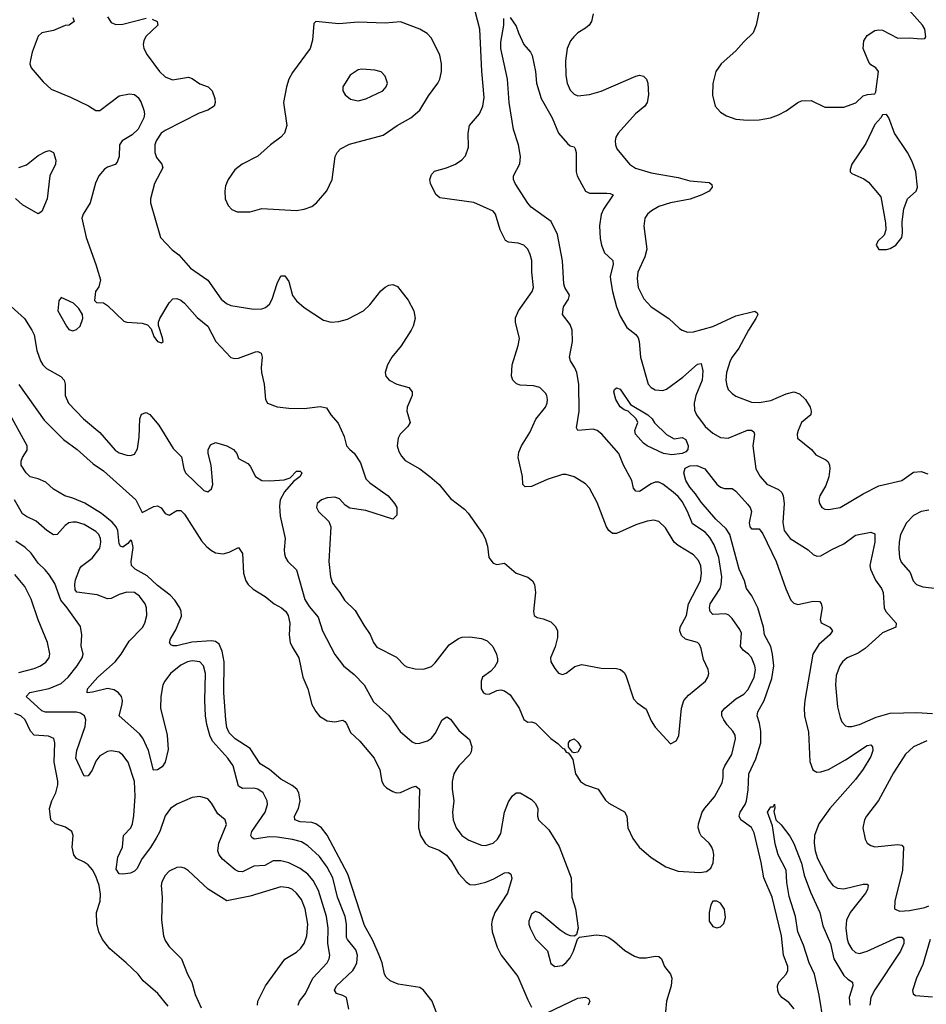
# Model space of a CAD drawing. Header units: inches. Extents: x 1550315 to 1685896, y 510706 to 640504.
# Tile 353 of 452: x 1643555 to 1648257, y 601795 to 606899. Entities that reach past the tile are written whole.
import ezdxf

# ---------------------------------------------------------------- set-up
doc = ezdxf.new("R2010")
doc.units = ezdxf.units.IN
doc.header["$MEASUREMENT"] = 0
doc.layers.add('B6640', color=7, linetype='Continuous')

msp = doc.modelspace()

# ---------------------------------------------------------------- linework, layer by layer
at = {"layer": 'B6640', "color": 5}
for points, elevation in [([(1644241.8, 606901.8), (1644267.3, 606890), (1644270.5, 606870), (1644208.5, 606811.5), (1644198.9, 606790), (1644196, 606770), (1644198.9, 606750), (1644215.8, 606715.8), (1644279.5, 606630), (1644310, 606602), (1644347.5, 606587.5), (1644430, 606600.2), (1644450, 606594.3), (1644490, 606566.7), (1644532.4, 606550), (1644552.8, 606530), (1644567, 606490), (1644568.5, 606470), (1644563, 606450), (1644530.5, 606430), (1644486, 606414), (1644310, 606324.3), (1644289.4, 606310), (1644262.9, 606270), (1644255.9, 606250), (1644255.5, 606210), (1644265, 606185), (1644292.2, 606150), (1644297.5, 606130), (1644254.4, 606050), (1644233.4, 605970), (1644232.6, 605950), (1644285.5, 605770), (1644345.8, 605705.8), (1644380, 605680), (1644441.5, 605610), (1644530, 605549.2), (1644599.6, 605450), (1644627.4, 605427.4), (1644650, 605418), (1644770, 605398), (1644810, 605400.3), (1644830, 605407.4), (1644850, 605423.7), (1644864.4, 605450), (1644890, 605530.6), (1644909.8, 605570.2), (1644930, 605570.3), (1644950, 605542), (1644970, 605468.8), (1644990, 605440.8), (1645030, 605406.5), (1645130, 605341.6), (1645170, 605330.4), (1645210, 605334.4), (1645254.5, 605345.5), (1645337.2, 605390), (1645370, 605420.7), (1645427.2, 605492.8), (1645450, 605513), (1645470, 605523), (1645490, 605525.5), (1645514.9, 605514.9), (1645570, 605444), (1645599.5, 605390), (1645605.3, 605350), (1645595.6, 605310), (1645586, 605290), (1645532.6, 605207.4), (1645484.9, 605150), (1645462.8, 605110), (1645450.4, 605070), (1645453, 605050), (1645470.7, 605030), (1645510.8, 605010), (1645572.7, 604992.7), (1645590.3, 604970), (1645590.2, 604950), (1645564.4, 604890), (1645563.2, 604870), (1645580.3, 604810), (1645568.5, 604790), (1645528.5, 604750), (1645517.6, 604730), (1645512.2, 604690), (1645520.8, 604660.8), (1645535.3, 604635.3), (1645554.3, 604614.3), (1645630, 604570.3), (1645682, 604530), (1645730, 604488.5), (1645790, 604417), (1645861.4, 604361.4), (1645881.1, 604341.1), (1645955.5, 604235.5), (1645968.7, 604210), (1645980.4, 604170), (1645988.4, 604110), (1646010, 604080.7), (1646030, 604074.8), (1646070, 604080.7), (1646130, 604030.3), (1646190, 604008.7), (1646213.7, 603990), (1646224.2, 603970), (1646230.2, 603930.2), (1646219.5, 603830), (1646223.8, 603810), (1646238.9, 603798.9), (1646270, 603792.9), (1646310, 603776.5), (1646333.7, 603753.7), (1646344, 603730), (1646344, 603696), (1646332.9, 603647.1), (1646308.5, 603590), (1646310.4, 603570), (1646330, 603534.8), (1646350, 603510.8), (1646370, 603504), (1646390, 603510.7), (1646433.9, 603546.1), (1646470, 603556.5), (1646570, 603536.5), (1646650, 603535.5), (1646671, 603531), (1646690, 603514.4), (1646698.3, 603498.3), (1646738.8, 603378.8), (1646757.5, 603357.5), (1646804.6, 603324.6), (1646830, 603264.9), (1646850, 603230.5), (1646930, 603144.7), (1646960.4, 603159.6), (1646974, 603186), (1646986.6, 603330), (1647000.3, 603370), (1647022.8, 603397.2), (1647111, 603470), (1647124.4, 603490), (1647129.7, 603510), (1647125.7, 603530), (1647101.2, 603581.2), (1647090, 603639.3), (1647080.4, 603660.4), (1647070.5, 603670.5), (1647007.6, 603687.6), (1646986.7, 603706.7), (1646978.5, 603730), (1646980.4, 603750), (1647013.6, 603810), (1647024.1, 603870), (1647085.8, 603990), (1647091.4, 604030), (1647087.6, 604067.6), (1647075.6, 604095.6), (1647050, 604124.6), (1646970, 604172.3), (1646950, 604189.8), (1646904.7, 604264.7), (1646870, 604296.8), (1646843.8, 604303.8), (1646810, 604299.8), (1646750, 604280.6), (1646650, 604235.1), (1646630, 604235.4), (1646610.7, 604250.7), (1646599.2, 604270), (1646550, 604395.6), (1646509.6, 604469.6), (1646490, 604492.3), (1646430, 604529.6), (1646390, 604540.5), (1646370, 604540.5), (1646290, 604515.8), (1646210, 604478.4), (1646177.2, 604477.2), (1646165.2, 604490), (1646163.5, 604530), (1646141, 604630), (1646143.3, 604656.7), (1646157.6, 604690), (1646200.4, 604759.6), (1646231.8, 604828.2), (1646282, 604890), (1646290.8, 604910), (1646292.1, 604930), (1646289.6, 604950), (1646282, 604962), (1646252.2, 604992.3), (1646220.5, 605000.5), (1646150, 605004.7), (1646130.8, 605010.8), (1646112.6, 605030), (1646106.2, 605050), (1646109.8, 605110), (1646141, 605210), (1646146.3, 605246.3), (1646125.8, 605330), (1646126.6, 605353.4), (1646142.2, 605390), (1646213.6, 605490), (1646219.6, 605510), (1646211.3, 605590), (1646211.1, 605650), (1646202.3, 605682.3), (1646189.6, 605710), (1646169.3, 605730), (1646140.7, 605740.7), (1646090, 605745.1), (1646074.9, 605754.9), (1646047.4, 605810), (1646021.8, 605890), (1646010, 605905.7), (1645910, 605951.9), (1645734.7, 605974.7), (1645712.4, 605992.4), (1645685.6, 606050), (1645682.4, 606070), (1645690, 606096.3), (1645705.8, 606114.2), (1645768.9, 606131.1), (1645815.1, 606150), (1645848, 606172), (1645866.9, 606193.1), (1645882, 606238), (1645880.7, 606310), (1645888, 606350), (1645940.4, 606410), (1645956.8, 606450), (1645964.6, 606495.4), (1645951.6, 606631.6), (1645940.9, 606850), (1645905, 606990)], 580), ([(1647395.6, 606970), (1647374.8, 606870), (1647358.8, 606830), (1647310, 606784.1), (1647270, 606736.8), (1647192.6, 606670), (1647165.4, 606630), (1647150, 606568.7), (1647147.6, 606507.6), (1647162.6, 606450), (1647190, 606419.5), (1647221.2, 606401.2), (1647270, 606383.9), (1647330, 606378.2), (1647390, 606380.2), (1647449.8, 606390.2), (1647490, 606404.9), (1647530, 606426.3), (1647589.9, 606470.1), (1647610, 606478.5), (1647660, 606479.9), (1647730, 606446), (1647830, 606446), (1647891.6, 606468.4), (1647930, 606504.7), (1647951.6, 606511.6), (1647990, 606514), (1647995.3, 606524.7), (1648008.7, 606630), (1647995.3, 606650), (1647970, 606664), (1647958.9, 606678.9), (1647929.6, 606749.6), (1647933.2, 606790), (1647950, 606816), (1647990, 606842.8), (1648010, 606846), (1648030, 606844.7), (1648110, 606802.8), (1648170, 606804.9), (1648230, 606798.8), (1648250, 606802), (1648254, 606810), (1648249.5, 606850), (1648237, 606870), (1648140.1, 606980.1)], 620), ([(1643831, 606910), (1643837.3, 606890), (1643811.3, 606870), (1643790, 606867.8), (1643730, 606842.3), (1643670.2, 606829.8), (1643650, 606813.6), (1643619.7, 606730), (1643610.3, 606690.3), (1643608.2, 606670), (1643614.4, 606650), (1643676.7, 606576.7), (1643718.8, 606538.8), (1643817.7, 606497.7), (1643912, 606452), (1643950, 606428.5), (1643970, 606427.7), (1644070, 606504.7), (1644125, 606515), (1644150, 606510.9), (1644170, 606495.6), (1644185, 606470), (1644198.8, 606430), (1644202.2, 606410), (1644198.9, 606390), (1644170, 606332.1), (1644138.4, 606301.6), (1644086, 606270), (1644072.2, 606250), (1644071.3, 606188.7), (1644060.6, 606159.4), (1644050, 606147.6), (1644010, 606134.3), (1643995.3, 606124.7), (1643965.5, 606090), (1643948.5, 606051.5), (1643920.8, 605950), (1643884.2, 605890), (1643877.4, 605870), (1643900.3, 605770), (1643950.3, 605630), (1643973.4, 605550), (1643966, 605514), (1643947.3, 605490), (1643943.6, 605443.6), (1643952.7, 605432.7), (1643990, 605431.3), (1644010, 605418), (1644095.3, 605335.3), (1644110.4, 605330.3), (1644190, 605325.5), (1644217.5, 605317.5), (1644235.9, 605295.9), (1644250, 605256), (1644270, 605231.3), (1644290, 605222.8), (1644299, 605230), (1644296, 605250), (1644274.2, 605314.2), (1644274, 605330), (1644282.4, 605350), (1644330, 605430.6), (1644348.6, 605451.4), (1644370, 605454), (1644390, 605444.9), (1644410, 605428.5), (1644475.1, 605355.1), (1644530.3, 605310), (1644572.9, 605230), (1644650, 605147), (1644670, 605142.3), (1644690, 605144.7), (1644777.2, 605177.2), (1644790, 605178.9), (1644807.7, 605170), (1644811.6, 605150), (1644806.7, 605093.3), (1644809.1, 605070), (1644822.3, 605010), (1644830.3, 604930.3), (1644840.5, 604910), (1644890, 604892), (1644950, 604884.6), (1645030, 604883.1), (1645113.2, 604893.2), (1645146.8, 604886.8), (1645168, 604850), (1645206.5, 604806.5), (1645238.4, 604738.4), (1645250.4, 604690), (1645266.4, 604670), (1645290, 604651.7), (1645321.8, 604601.8), (1645350, 604518.5), (1645370, 604498.6), (1645466.3, 604430), (1645499.5, 604390), (1645510.3, 604370), (1645510.4, 604330), (1645490, 604309.7), (1645350, 604353.7), (1645266.6, 604366.6), (1645242.5, 604382.5), (1645214.2, 604414.2), (1645190, 604423.9), (1645150, 604420.4), (1645120.7, 604410), (1645097.3, 604390), (1645093.4, 604370), (1645103.8, 604350), (1645158.2, 604298.2), (1645168.9, 604270), (1645158.4, 604090), (1645166.2, 604010), (1645177.1, 603977.1), (1645214.9, 603930), (1645238.9, 603890), (1645295.3, 603835.3), (1645339.2, 603759.2), (1645372.2, 603712.2), (1645390.2, 603670.2), (1645406.7, 603646.7), (1645510, 603594.9), (1645550, 603550.4), (1645563.5, 603543.5), (1645605.8, 603534.2), (1645650, 603532.2), (1645690, 603545.7), (1645710, 603565.3), (1645781.6, 603658.4), (1645830, 603690.3), (1645850, 603698), (1645890, 603698.9), (1645950, 603690.3), (1645978.7, 603678.7), (1646009, 603649), (1646028.5, 603610), (1646033.8, 603586.2), (1646032.4, 603570), (1646018, 603542), (1645998.6, 603521.4), (1645954.8, 603490), (1645947.7, 603470), (1645947.7, 603430), (1645961, 603410), (1645970, 603404), (1645990, 603403), (1646030, 603420.5), (1646050, 603424.4), (1646070, 603420.4), (1646099.4, 603399.4), (1646144.9, 603330), (1646170, 603271.3), (1646190, 603258), (1646210, 603258.8), (1646230, 603252.4), (1646310, 603172), (1646346.6, 603146.6), (1646370, 603122), (1646378.8, 603118.8), (1646390, 603101), (1646398.8, 603098.8), (1646408, 603088), (1646423.5, 603063.5), (1646436.9, 602990), (1646464.2, 602950), (1646490, 602932.6), (1646554.9, 602910), (1646593.6, 602853.6), (1646610, 602837.6), (1646692.1, 602792), (1646703.1, 602770), (1646709.2, 602709.2), (1646734.6, 602654.6), (1646768.6, 602608.6), (1646830, 602555.5), (1646906.9, 602506.9), (1646970, 602484.9), (1647082.7, 602477.3), (1647116.5, 602483.5), (1647139.5, 602500.5), (1647151.6, 602528.4), (1647154.3, 602570), (1647151.1, 602590), (1647144.7, 602610), (1647131.3, 602630), (1647090, 602667.6), (1647081.7, 602681.7), (1647073.8, 602710), (1647075.3, 602730), (1647094.8, 602790), (1647108.2, 602811.8), (1647158.7, 602870), (1647197.6, 602942.4), (1647203.7, 602970), (1647203.7, 603010), (1647211.4, 603030), (1647249, 603090), (1647267, 603170), (1647265.6, 603190), (1647254.2, 603210), (1647223.5, 603243.5), (1647206.2, 603270), (1647196.4, 603290), (1647195.8, 603310), (1647211.3, 603330), (1647270, 603378), (1647310, 603402.4), (1647333.4, 603426.6), (1647365, 603490), (1647371, 603529), (1647368.4, 603550), (1647350, 603592.6), (1647335.6, 603610), (1647307.2, 603630), (1647293.5, 603650), (1647298.5, 603718.5), (1647290, 603738), (1647250, 603795.4), (1647232.4, 603812.4), (1647217.9, 603817.9), (1647150, 603814.5), (1647136.1, 603830), (1647133.2, 603850), (1647136.2, 603870), (1647187.3, 603950), (1647193.5, 603970), (1647196.4, 604010), (1647180.4, 604110), (1647156.1, 604176.1), (1647134.8, 604214.8), (1647110, 604241.3), (1647044.5, 604284.5), (1647018.5, 604350), (1646990, 604401.4), (1646970, 604427.2), (1646943.8, 604450), (1646890, 604491.5), (1646870, 604501.6), (1646850, 604501.6), (1646830, 604493.5), (1646770, 604453.3), (1646750, 604454), (1646738.9, 604470), (1646729.7, 604510), (1646685.7, 604590), (1646662.7, 604650), (1646574.6, 604750), (1646550, 604769.8), (1646530, 604775.7), (1646450, 604769.7), (1646443.3, 604783.3), (1646455.8, 604870), (1646454.6, 605010), (1646443.7, 605070), (1646434.4, 605094.4), (1646412.5, 605130), (1646406.6, 605150), (1646421.7, 605230), (1646420.4, 605290), (1646410, 605318), (1646370.9, 605370.9), (1646374.5, 605410), (1646400.6, 605450), (1646406.8, 605470), (1646381.9, 605510), (1646376.2, 605530), (1646370, 605649), (1646344.5, 605784.5), (1646311.8, 605851.8), (1646207.7, 605927.7), (1646190, 605948.3), (1646124, 606050), (1646115.4, 606070), (1646116, 606090), (1646148.1, 606151.9), (1646152.1, 606190), (1646141.5, 606250), (1646116.4, 606330), (1646094.2, 606470), (1646084.9, 606590), (1646050, 606748.7), (1646050, 606782), (1646066, 606870), (1646065.6, 606905.6)], 560), ([(1644010, 606914), (1644030, 606884.4), (1644053.4, 606873.4), (1644090, 606875.6), (1644210, 606906.7)], 580), ([(1646098.8, 606910), (1646130, 606866), (1646141.6, 606830), (1646170, 606770.7), (1646204.9, 606730), (1646213.1, 606713.1), (1646230.9, 606630.9), (1646235, 606570), (1646260.2, 606490), (1646317.4, 606390), (1646350, 606310.5), (1646396.7, 606256.7), (1646410, 606245.5), (1646430, 606239.1), (1646436.4, 606230), (1646440.9, 606210), (1646441.2, 606110), (1646446.4, 606090), (1646470, 606044.2), (1646490, 606009.2), (1646510, 605999.3), (1646600, 606000), (1646617.8, 605997.8), (1646633, 605990), (1646582.9, 605917.1), (1646570.8, 605889.2), (1646561.2, 605830), (1646564.8, 605764.8), (1646571.6, 605730), (1646588.6, 605690), (1646631.3, 605650), (1646632.6, 605630), (1646618, 605570), (1646619.3, 605550), (1646629.6, 605489.6), (1646650.6, 605410), (1646670, 605362.4), (1646703.9, 605303.9), (1646750, 605266.7), (1646762.9, 605250), (1646768.5, 605230), (1646774.3, 605150), (1646814.7, 605010), (1646830, 604992.8), (1646850, 604980.7), (1646890, 604976.9), (1646910, 604983.8), (1646993.9, 605046.1), (1647070, 605112.2), (1647090, 605115.8), (1647098.1, 605078.1), (1647094.7, 605030), (1647062.5, 604950), (1647053.7, 604910), (1647055.3, 604875.3), (1647065, 604850), (1647110.2, 604790), (1647150, 604754.9), (1647190, 604732.4), (1647230, 604729.3), (1647330, 604771), (1647351.2, 604771.2), (1647362, 604762), (1647366.4, 604750), (1647356.5, 604690), (1647373.6, 604570), (1647396.2, 604530), (1647430, 604491.3), (1647490, 604464.1), (1647506.9, 604446.9), (1647514.5, 604430), (1647520.7, 604390), (1647512.6, 604292.6), (1647519.7, 604250), (1647550.1, 604210.1), (1647644.4, 604150), (1647670, 604126.4), (1647690, 604117), (1647710, 604118.9), (1647767, 604153), (1647830, 604182.3), (1647890, 604226.9), (1647970, 604242), (1647990, 604233.4), (1647990.8, 604190.7), (1647965, 604070), (1647968.4, 604050), (1647993.5, 603993.5), (1648025.4, 603950), (1648034, 603930), (1648039.1, 603850), (1648046.5, 603830), (1648101.6, 603770), (1648099.1, 603750), (1648030, 603720.4), (1647940.5, 603639.5), (1647904.5, 603615.5), (1647847, 603590), (1647822.8, 603570), (1647809.1, 603550), (1647790, 603499), (1647786.5, 603450), (1647796.9, 603336.9), (1647810, 603281), (1647819.6, 603259.6), (1647838.7, 603238.7), (1647850, 603234), (1647870, 603234.3), (1647910, 603244.7), (1647996.9, 603283.1), (1648070, 603304.2), (1648207.4, 603307.4), (1648290, 603302.8)], 560), ([(1646530, 606928.7), (1646520.2, 606890), (1646507.6, 606870), (1646490, 606854.5), (1646450, 606829.8), (1646429.1, 606810), (1646412.4, 606790), (1646395.2, 606750), (1646386.1, 606686.1), (1646387.2, 606610), (1646394.7, 606570), (1646410, 606532.7), (1646430, 606512.2), (1646450, 606504.6), (1646510, 606510.3), (1646570, 606527.9), (1646750, 606605.9), (1646770, 606611.5), (1646790, 606606.2), (1646805.4, 606590), (1646813, 606570), (1646815.8, 606510), (1646809.1, 606470), (1646797.4, 606450), (1646749.1, 606410.9), (1646658.3, 606310), (1646646.5, 606290), (1646643.1, 606270), (1646644.6, 606250), (1646652.2, 606230), (1646717.6, 606150), (1646748.9, 606128.9), (1646830, 606104.1), (1646970, 606080.4), (1647030, 606064.1), (1647130, 606054), (1647143.9, 606043.9), (1647147.2, 606030), (1647130.3, 606010), (1647092, 605990), (1647031.9, 605968.1), (1646930, 605949.9), (1646870, 605930.6), (1646831.7, 605908.3), (1646810.3, 605890), (1646797.4, 605870), (1646791.5, 605828.5), (1646808.1, 605710), (1646797.3, 605670), (1646761, 605590), (1646756.9, 605556.9), (1646762.8, 605510), (1646791.4, 605451.4), (1646830, 605410.2), (1646922, 605350), (1646977.4, 605297.4), (1646990, 605288.5), (1647019.2, 605279.2), (1647050, 605280.3), (1647150, 605309.1), (1647270, 605364.3), (1647366.9, 605386.9), (1647379.7, 605379.7), (1647383.1, 605370), (1647372.9, 605350), (1647334.8, 605290), (1647284.6, 605195.4), (1647249.4, 605150), (1647239.3, 605130), (1647221.4, 605070), (1647217.5, 605030), (1647221.8, 605001.8), (1647230, 604982.4), (1647250, 604960.3), (1647270, 604947.7), (1647350, 604915.5), (1647390, 604913.7), (1647450, 604924.1), (1647530, 604958.7), (1647570, 604970.1), (1647599.6, 604959.6), (1647630.4, 604930.4), (1647654.5, 604890), (1647660.5, 604870), (1647657.6, 604850), (1647609.1, 604810), (1647592.6, 604770), (1647587.6, 604750), (1647588.8, 604730), (1647661.6, 604670), (1647683.4, 604643.4), (1647736.8, 604616.8), (1647747.3, 604607.3), (1647754.9, 604590), (1647756.9, 604570), (1647751.1, 604528.9), (1647736.1, 604483.9), (1647705.5, 604430), (1647700.5, 604410), (1647703, 604390), (1647716, 604370), (1647730, 604362), (1647750, 604359.3), (1647810, 604370.3), (1647930, 604440.9), (1648010, 604481.6), (1648130, 604509.1), (1648190, 604553.6), (1648230, 604557.2), (1648264.6, 604544.6)], 580), ([(1643550, 606132.9), (1643590, 606146.9), (1643650, 606194.9), (1643690, 606215.5), (1643710, 606220.7), (1643730.6, 606210.6), (1643743, 606170), (1643740.4, 606150), (1643711.5, 606090), (1643696.5, 605970), (1643670, 605903.7), (1643650, 605891.8), (1643570, 605939.5), (1643532.3, 605972.3)], 540), ([(1643510, 605411.3), (1643579.3, 605350), (1643618.5, 605290), (1643630, 605264.9), (1643643.6, 605183.6), (1643662.6, 605130), (1643674.6, 605110), (1643694, 605090), (1643768.4, 605048.4), (1643786, 605030), (1643791.3, 605010), (1643790.3, 604950), (1643807.4, 604910), (1643885.3, 604830), (1643970, 604759.6), (1644050, 604666.9), (1644070, 604654.2), (1644110, 604641.3), (1644130, 604639.6), (1644150, 604646.7), (1644165.7, 604674.3), (1644175, 604735), (1644177.7, 604830), (1644186.5, 604853.5), (1644210, 604862), (1644230, 604852.2), (1644277.2, 604797.2), (1644350, 604675.8), (1644393.2, 604633.2), (1644406.4, 604570), (1644415.3, 604550), (1644510, 604457.3), (1644530, 604450.8), (1644550, 604466.8), (1644556.2, 604490), (1644548.3, 604590), (1644531.5, 604650), (1644531.7, 604668.3), (1644544.7, 604695.3), (1644570, 604707.7), (1644630, 604690.4), (1644664, 604670), (1644681, 604650), (1644690, 604624.7), (1644738, 604598), (1644750, 604584.7), (1644778, 604530), (1644810, 604510.8), (1644852.6, 604507.4), (1644926.3, 604513.7), (1644956.9, 604523.1), (1644990, 604557.7), (1645010, 604558), (1645018, 604550), (1645010.2, 604530), (1644975, 604505), (1644928.5, 604451.5), (1644906.2, 604410), (1644902.5, 604377.5), (1644905.7, 604325.7), (1644932.4, 604210), (1644926.7, 604150), (1644928.9, 604130), (1644932.9, 604110), (1644946, 604090), (1644990, 604047), (1645033.6, 603893.6), (1645056.6, 603856.6), (1645102.3, 603802.3), (1645125.5, 603730), (1645190, 603608.4), (1645234.9, 603550), (1645290, 603503.6), (1645341.3, 603450), (1645390, 603361.7), (1645470, 603291.6), (1645528.6, 603208.6), (1645590, 603154.4), (1645610, 603146.7), (1645630, 603148.5), (1645670, 603161.1), (1645690, 603174.9), (1645710, 603198.4), (1645746.6, 603270), (1645770, 603284.4), (1645790, 603272.4), (1645833.3, 603213.3), (1645887.1, 603167.1), (1645899.5, 603130), (1645896, 603104), (1645890, 603089.8), (1645832, 603030), (1645818.8, 603010), (1645807.1, 602990), (1645798.5, 602950), (1645798.3, 602910), (1645806.3, 602850), (1645800.3, 602790), (1645803.6, 602750), (1645818.3, 602710), (1645847.2, 602670), (1645884.7, 602644.7), (1645950, 602620.2), (1645970, 602618.6), (1646010, 602630.2), (1646032.9, 602650), (1646050, 602679.3), (1646069.2, 602790.8), (1646090, 602844.4), (1646110, 602874.9), (1646129.4, 602890), (1646150, 602890.5), (1646210, 602856.3), (1646230, 602834.8), (1646242.4, 602810), (1646240.3, 602770), (1646245.5, 602750), (1646299.7, 602699.7), (1646353.2, 602613.2), (1646415, 602450), (1646418.5, 602350), (1646436.9, 602290), (1646450.6, 602189.4), (1646443.6, 602156.4), (1646432.7, 602147.3), (1646411.1, 602148.9), (1646390, 602158), (1646358.3, 602178.3), (1646250, 602269), (1646230, 602275.3), (1646210, 602262), (1646195.3, 602224.7), (1646194.8, 602210), (1646202, 602190), (1646230, 602134.8), (1646292.1, 602072.1), (1646310, 602006), (1646330, 601990.8), (1646370, 601996.3), (1646390, 602010.7), (1646410, 602036), (1646426.6, 602070), (1646447.3, 602132.7), (1646458, 602142), (1646545.5, 602154.5), (1646590, 602149.2), (1646610, 602140.2), (1646640.1, 602120.1), (1646693, 602073), (1646744.2, 602044.2), (1646770, 602034.9), (1646804.7, 602035.2), (1646850, 602044.4), (1646870, 602043), (1646883, 602030), (1646899.5, 601990), (1646930.3, 601950), (1646936.5, 601930), (1646934.6, 601890), (1646910.3, 601810), (1646904.5, 601755.5)], 540), ([(1643550, 605007.3), (1643682.1, 604822.1), (1643782.7, 604722.7), (1643852.2, 604670), (1643936.1, 604596.1), (1643990, 604560.7), (1644156.9, 604410), (1644190, 604343.8), (1644250, 604375.6), (1644270, 604378.7), (1644288.9, 604368.9), (1644310, 604339.1), (1644330, 604330.5), (1644370, 604354), (1644390, 604354.3), (1644410, 604336), (1644497.9, 604197.9), (1644525.6, 604165.6), (1644550, 604146.2), (1644570, 604134.6), (1644610.7, 604129.3), (1644642, 604138), (1644690, 604162.8), (1644710, 604131.3), (1644715.5, 604030), (1644727.9, 603990), (1644739.6, 603970), (1644765.8, 603945.8), (1644828.3, 603908.3), (1644874.9, 603870), (1644913.4, 603850), (1644935.6, 603830), (1644946.9, 603810), (1644956.3, 603770), (1644952.2, 603710), (1644958.1, 603670), (1644967.4, 603647.4), (1645003.2, 603590), (1645023.2, 603490), (1645050.1, 603430), (1645069.3, 603349.3), (1645090, 603312.4), (1645110, 603288.4), (1645150, 603263.2), (1645190, 603258.5), (1645230, 603267.6), (1645240.7, 603260.7), (1645250, 603250.4), (1645270, 603204), (1645319.5, 603159.5), (1645392.8, 603070), (1645422.3, 603010), (1645432.8, 602950), (1645443.1, 602930), (1645457, 602917), (1645490, 602897.3), (1645510, 602891.3), (1645530, 602893.2), (1645590, 602920.7), (1645610, 602924.9), (1645628.7, 602910), (1645624, 602710), (1645633.8, 602670), (1645657.5, 602630), (1645674.8, 602614.8), (1645730, 602593.4), (1645768.5, 602568.5), (1645794.7, 602534.7), (1645830, 602473.4), (1645870, 602429.2), (1645890, 602416.2), (1645913.5, 602413.5), (1645971.7, 602428.4), (1646014.8, 602445.2), (1646070, 602476), (1646090, 602478.4), (1646102, 602470), (1646107.2, 602447.2), (1646084.1, 602370), (1646019.8, 602270), (1646004.8, 602230), (1646001.3, 602210), (1646005.1, 602170), (1646031.1, 602090), (1646052.7, 602050), (1646139.2, 601939.2), (1646190, 601817.7), (1646210, 601780.3)], 520), ([(1645717.2, 601750), (1645694, 601810), (1645650, 601868.2), (1645630, 601881.7), (1645518.3, 601898.3), (1645476.8, 601916.8), (1645455.2, 601935.2), (1645447.2, 601950), (1645434.2, 602010), (1645419.6, 602050), (1645385.6, 602125.6), (1645342.5, 602202.5), (1645256.7, 602470), (1645150, 602671.6), (1645120.2, 602710), (1645090, 602730.5), (1645070, 602737.5), (1645010, 602741.1), (1644982.6, 602750), (1644980.3, 602770), (1645000.5, 602810), (1645009.9, 602850), (1645003.2, 602890), (1644993.1, 602910), (1644968.8, 602928.8), (1644910, 602961.5), (1644850, 603011.1), (1644801.3, 603041.3), (1644750, 603121.4), (1644672, 603170), (1644642.1, 603202.1), (1644629.5, 603230), (1644623.4, 603270), (1644614.2, 603410), (1644615.7, 603570), (1644605.7, 603625.7), (1644590, 603660.8), (1644570, 603675.2), (1644550, 603678.4), (1644447.9, 603672.1), (1644370, 603653), (1644350, 603652), (1644338, 603658), (1644332, 603670), (1644336.9, 603690), (1644364.6, 603735.4), (1644393.3, 603806.7), (1644392.5, 603830), (1644385.2, 603850), (1644359.2, 603890), (1644335.6, 603915.6), (1644270, 603965.2), (1644216, 604016), (1644154, 604050), (1644134.8, 604070), (1644132.8, 604090), (1644142.8, 604162.8), (1644136.1, 604196.1), (1644130, 604200.9), (1644116.3, 604183.7), (1644090, 604164), (1644078, 604170), (1644070, 604181.2), (1644063.8, 604250), (1644054.8, 604270), (1644033.9, 604293.9), (1643978.3, 604338.3), (1643892.6, 604392.6), (1643830, 604418.5), (1643789.3, 604430), (1643730, 604464.5), (1643690, 604500.7), (1643650, 604518.4), (1643610, 604529.4), (1643589, 604550), (1643562, 604590), (1643562, 604610), (1643568.7, 604630), (1643592.9, 604667.1), (1643594, 604690), (1643495.6, 604870)], 520), ([(1647571.3, 601771.3), (1647543.4, 601803.4), (1647508.2, 601830), (1647492.4, 601850), (1647486.6, 601866.6), (1647485.3, 601890), (1647492.6, 601910), (1647529.7, 601950), (1647538, 601970), (1647538.2, 601990), (1647515.9, 602050), (1647506.3, 602150), (1647457.1, 602350), (1647414.7, 602450), (1647400.7, 602530), (1647364.1, 602684.1), (1647350, 602711.7), (1647295.6, 602750), (1647285.8, 602770), (1647291.4, 602790), (1647317.2, 602830), (1647324.9, 602850), (1647333.8, 602906.2), (1647336.2, 602990), (1647372.5, 603067.5), (1647398.8, 603150), (1647399.4, 603210), (1647392.3, 603252.3), (1647379.1, 603290), (1647382.5, 603310), (1647416.4, 603370), (1647455.8, 603484.2), (1647467.1, 603550), (1647460.1, 603610), (1647449.9, 603649.9), (1647418.4, 603710), (1647411.9, 603750), (1647383.3, 603850), (1647351.8, 603911.8), (1647325, 603950), (1647314.9, 603990), (1647287.1, 604050), (1647237.2, 604230), (1647218.9, 604258.9), (1647164.7, 604310), (1647090, 604397.5), (1647060.8, 604440.8), (1647030, 604475.2), (1647009.1, 604510), (1646998.6, 604550), (1647006.5, 604573.5), (1647030, 604585.7), (1647066.9, 604586.9), (1647108.7, 604570), (1647170, 604490.6), (1647190, 604474.9), (1647210, 604468.8), (1647250, 604468.5), (1647270, 604455.3), (1647330, 604386.7), (1647343.1, 604370), (1647351.1, 604350), (1647338.9, 604290), (1647341.3, 604270), (1647350, 604259.6), (1647390, 604259.1), (1647410, 604233.1), (1647478, 604090), (1647528.7, 603948.8), (1647555.2, 603890), (1647570, 603873.8), (1647590, 603867.3), (1647670, 603884.9), (1647702.5, 603882.5), (1647712.2, 603872.2), (1647717.6, 603850), (1647706, 603790), (1647712.1, 603772.1), (1647756.3, 603750), (1647770.3, 603730.3), (1647756, 603710), (1647699.9, 603660.1), (1647667.8, 603610), (1647627.5, 603370), (1647623.3, 603330), (1647625.7, 603290), (1647645.9, 603205.9), (1647653.3, 603053.3), (1647667.8, 603010), (1647690, 602998.6), (1647710, 602999.8), (1647750, 603011.5), (1647837.9, 603062.1), (1647950, 603136.1), (1647970, 603140.5), (1647978.4, 603130), (1647979.6, 603110), (1647970, 603078.4), (1647930, 603014.2), (1647890, 602959.8), (1647756.8, 602810), (1647700.2, 602730), (1647677.1, 602670), (1647674.6, 602630), (1647679.8, 602590), (1647692.5, 602550), (1647750, 602442), (1647773.1, 602410), (1647796.3, 602396.3), (1647830, 602393.1), (1647930, 602418.2), (1647950, 602416.5), (1647955.3, 602410), (1647952.7, 602390), (1647940.9, 602370), (1647861.4, 602270), (1647843, 602230), (1647839, 602190), (1647847.1, 602132.9), (1647853.2, 602110), (1647870, 602079.6), (1647890, 602063.2), (1647910, 602058.6), (1647950, 602069.6), (1648110, 602143), (1648130, 602142.8), (1648140.7, 602130), (1648140.1, 602110), (1648123.3, 602070), (1647989.5, 601870), (1647969, 601830), (1647963.5, 601790)], 540), ([(1645261.2, 601770), (1645249.8, 601829.8), (1645230, 601841), (1645198.4, 601850), (1645187.1, 601867.1), (1645198, 601890), (1645282.3, 601970), (1645293.7, 601986.3), (1645303.9, 602010), (1645306.4, 602050), (1645297.7, 602077.7), (1645254.4, 602130), (1645250, 602141.3), (1645249.9, 602210), (1645243.1, 602250), (1645202.9, 602350), (1645178.3, 602450), (1645150, 602505.8), (1645110, 602561.3), (1645050, 602616.2), (1645016.3, 602636.3), (1644970, 602648.8), (1644890, 602661.3), (1644850, 602662.7), (1644770.9, 602650.9), (1644758.9, 602658.9), (1644753.1, 602670), (1644759.5, 602690), (1644828, 602790), (1644840.3, 602830), (1644838.7, 602850), (1644817.2, 602890), (1644790.4, 602910.4), (1644770, 602915), (1644710, 602913.5), (1644690, 602924.7), (1644662.5, 603030), (1644634.2, 603070), (1644556.9, 603156.9), (1644542.4, 603182.4), (1644524.8, 603244.8), (1644519.3, 603290), (1644514.5, 603370), (1644519, 603510), (1644508.8, 603548.8), (1644490, 603569.8), (1644450, 603575.5), (1644426, 603570), (1644390, 603553.2), (1644337.6, 603510), (1644306.8, 603470), (1644297.7, 603450), (1644286.2, 603390), (1644284.8, 603330), (1644319.7, 603190), (1644324.6, 603115.4), (1644310, 603049.3), (1644294.4, 603025.6), (1644270, 603009.6), (1644249, 603009), (1644222.1, 603110), (1644194, 603174), (1644176.3, 603196.3), (1644071.2, 603290), (1644087.1, 603350), (1644087.9, 603370), (1644082.2, 603390), (1644067.6, 603410), (1644044.5, 603424.5), (1644010, 603432.3), (1643932.7, 603412.7), (1643904, 603410), (1643905.7, 603430), (1643960.2, 603490), (1644049.8, 603570), (1644080.4, 603610), (1644122.2, 603677.8), (1644191.4, 603748.6), (1644204.7, 603770), (1644214, 603810), (1644211.8, 603850), (1644205.6, 603870), (1644176.4, 603910), (1644150, 603928.7), (1644110, 603931.6), (1644070, 603918.6), (1644030, 603898.8), (1644010, 603896.4), (1643956.4, 603916.4), (1643851.7, 603931.6), (1643842.6, 603942.6), (1643840.1, 603970), (1643844.8, 603995.2), (1643866.2, 604053.8), (1643874.7, 604065.3), (1643930, 604107.4), (1643970, 604158.4), (1643975.4, 604190), (1643973.3, 604210), (1643964.5, 604230), (1643950, 604246.3), (1643890, 604282.3), (1643850, 604294), (1643830, 604294.5), (1643810, 604289.8), (1643790, 604276.1), (1643750, 604229.7), (1643730, 604228.6), (1643695.8, 604250), (1643639.6, 604299.6), (1643590, 604323.2), (1643570, 604337.6), (1643528.4, 604410)], 540), ([(1648270, 604355.9), (1648230, 604348.9), (1648190, 604328.7), (1648154.4, 604290), (1648123.8, 604230), (1648115.6, 604190), (1648115.1, 604155.1), (1648118.6, 604110), (1648126.4, 604086.4), (1648173.8, 604033.8), (1648189.4, 603989.4), (1648206.4, 603970), (1648238.5, 603958.5), (1648328.9, 603948.9)], 580), ([(1644998.5, 601790), (1645006.2, 601810), (1645036.5, 601850), (1645075, 601930), (1645149.8, 602010), (1645159.9, 602030), (1645163, 602050), (1645152.5, 602110), (1645154.9, 602190), (1645146.1, 602250), (1645103.8, 602383.8), (1645077.1, 602437.1), (1645049.5, 602469.5), (1645010, 602498.4), (1644950, 602527.5), (1644910, 602538.5), (1644870, 602537.7), (1644826.5, 602513.5), (1644770, 602509.9), (1644710, 602481.3), (1644690, 602482.3), (1644672.3, 602492.3), (1644606.9, 602546.9), (1644589.9, 602569.9), (1644582.6, 602590), (1644587.1, 602630), (1644627.5, 602727.5), (1644620.5, 602750), (1644582.4, 602782.4), (1644550, 602837), (1644530, 602859.5), (1644490, 602871.5), (1644450, 602866.3), (1644370, 602832.4), (1644336.5, 602810), (1644310, 602771.5), (1644281.2, 602690), (1644263.5, 602656.5), (1644233.3, 602606.7), (1644190.1, 602550), (1644162.4, 602497.6), (1644150, 602484.4), (1644130, 602474.1), (1644090, 602468.9), (1644070, 602471), (1644055.2, 602495.2), (1644063, 602557), (1644088.5, 602610), (1644093.7, 602670), (1644131.3, 602710), (1644139.9, 602730), (1644147.2, 602772.8), (1644154.3, 602874.3), (1644150.4, 602950), (1644116.8, 603050), (1644090, 603086.9), (1644070, 603102.3), (1644030, 603108.7), (1644010, 603104.5), (1643970, 603082), (1643950, 603055.8), (1643930, 603007.8), (1643910, 602979.6), (1643890, 602978), (1643846.2, 603070), (1643850.5, 603110), (1643893.9, 603233.9), (1643897.3, 603270), (1643890.5, 603290.5), (1643870, 603304.4), (1643849.3, 603309.3), (1643688.3, 603308.3), (1643670, 603315.7), (1643588.8, 603390), (1643608.2, 603411.8), (1643707.8, 603432.2), (1643770, 603457.2), (1643805.4, 603490), (1643853.3, 603550), (1643878, 603590), (1643884.2, 603610), (1643873.4, 603653.4), (1643876.3, 603710), (1643870, 603752.3), (1643801.6, 603850), (1643768, 603890), (1643736.5, 603976.5), (1643710, 604019.3), (1643687.5, 604047.5), (1643650, 604081.8), (1643614.1, 604134.1), (1643582.4, 604162.4), (1643534.7, 604194.7)], 560), ([(1643550, 603515.3), (1643630, 603535.6), (1643663.5, 603550), (1643690, 603567.5), (1643707.1, 603590), (1643710.6, 603610.6), (1643699.3, 603670), (1643650, 603787.3), (1643614.1, 603894.1), (1643580.8, 603960.8), (1643530, 604022.8)], 580), ([(1644325.5, 601785.5), (1644270.9, 601850), (1644195.4, 601915.4), (1644169.7, 601950), (1644107.7, 602010), (1644022.4, 602082.4), (1643983.9, 602130), (1643965.3, 602170), (1643954.2, 602214.2), (1643952.4, 602270), (1643971.4, 602330), (1643974.7, 602365.3), (1643966.5, 602410), (1643950, 602459.6), (1643931.7, 602491.8), (1643910, 602517.2), (1643890, 602532), (1643849.8, 602549.8), (1643835.1, 602570), (1643827.4, 602610), (1643833, 602670), (1643825.1, 602690), (1643792.8, 602712.8), (1643739.3, 602730), (1643715.6, 602750), (1643708.6, 602810), (1643721.1, 602850), (1643742.3, 602890), (1643751.8, 602931.8), (1643752.1, 602952.1), (1643733.9, 603050), (1643737.2, 603150), (1643732.6, 603172.6), (1643704.1, 603184.1), (1643630, 603189.8), (1643610.4, 603210.4), (1643583.7, 603270), (1643560.4, 603290), (1643530, 603302.6)], 580), ([(1648259.5, 603160.5), (1648190.4, 603130), (1648150, 603091.1), (1648086.1, 602993.9), (1648009.4, 602850.6), (1647947.2, 602770), (1647937, 602750), (1647927, 602710), (1647939.3, 602650), (1647950.7, 602630), (1647970, 602617.1), (1647990.4, 602610.4), (1648110, 602622.3), (1648130, 602619), (1648139, 602610), (1648133.2, 602490), (1648093.4, 602330), (1648092.7, 602290), (1648117.5, 602277.5), (1648170, 602280.2), (1648250, 602296.8), (1648270, 602304.6)], 560), ([(1647723.9, 601703.9), (1647701.6, 601841.6), (1647677.7, 601950), (1647649, 602010), (1647620.8, 602100.7), (1647589.9, 602170), (1647578.5, 602250), (1647546.1, 602353.9), (1647534.5, 602425.5), (1647529.8, 602490), (1647488.5, 602570), (1647473, 602627), (1647458.9, 602718.9), (1647434, 602790), (1647450, 602818), (1647462, 602818), (1647470, 602832), (1647470.8, 602810.8), (1647465.4, 602794.6), (1647477.3, 602750), (1647504.9, 602724.9), (1647550, 602666), (1647570, 602628.4), (1647610, 602527), (1647624.3, 602464.3), (1647655.9, 602375.9), (1647704.5, 602270), (1647720.7, 602200.7), (1647759.7, 602110), (1647778.3, 602030), (1647830, 601943.2), (1647850, 601924.7), (1647874.9, 601910), (1647876.3, 601890), (1647857.8, 601830), (1647859.6, 601790)], 520), ([(1644788.3, 601790), (1644790.7, 601810), (1644829.2, 601890.7), (1644930, 602028.9), (1644990, 602065.2), (1645013.7, 602086.3), (1645030, 602110.4), (1645044.7, 602150), (1645049.3, 602210), (1645036, 602290), (1645017, 602337), (1644990.7, 602370.7), (1644970, 602389), (1644950, 602398.8), (1644910, 602403.2), (1644750, 602354.5), (1644630, 602331.8), (1644531.7, 602391.7), (1644430, 602486.3), (1644410, 602499.7), (1644390, 602505.1), (1644370, 602504), (1644330, 602484), (1644310, 602462.4), (1644292.6, 602430), (1644288.2, 602410), (1644293.4, 602350), (1644290.2, 602230), (1644301.1, 602150), (1644310, 602125.3), (1644330, 602094.3), (1644394, 602030), (1644426, 601950), (1644447, 601910), (1644465.4, 601845.5), (1644496.8, 601776.8)], 580), ([(1648277.9, 602130), (1648238.8, 602001.2), (1648206.5, 601930), (1648186, 601866), (1648188.5, 601848.5), (1648200.9, 601840.9), (1648290, 601833.6)], 560), ([(1646290, 601750.2), (1646450, 601826), (1646490, 601831.5), (1646504.7, 601824.7), (1646511.8, 601810), (1646503.1, 601790)], 520)]:
    msp.add_lwpolyline(points, dxfattribs=dict(at, elevation=elevation))
for points, elevation in [([(1645090.9, 606889.1), (1645080.7, 606879.3), (1645073.3, 606793.3), (1645061.5, 606750), (1644970, 606625.1), (1644951.1, 606590), (1644938.2, 606550), (1644923.2, 606470), (1644940.2, 606350), (1644927.6, 606310), (1644909.6, 606290.4), (1644855.6, 606250), (1644789.5, 606190.5), (1644708.4, 606150), (1644670, 606119.7), (1644636.5, 606070), (1644623, 606037), (1644618.3, 606010), (1644620.9, 605970), (1644635.5, 605935.5), (1644655.3, 605915.3), (1644683.4, 605903.4), (1644750, 605902), (1644810, 605919.8), (1644990, 605909.3), (1645030, 605915.8), (1645069.8, 605930.2), (1645094, 605950), (1645147.7, 606012.3), (1645174.7, 606070), (1645190.6, 606189.4), (1645201, 606210), (1645218.3, 606230), (1645265.9, 606254.1), (1645440.5, 606299.5), (1645512.6, 606350), (1645583.1, 606390), (1645630.7, 606430), (1645675.6, 606504.4), (1645723.1, 606570), (1645733.2, 606590), (1645742.6, 606630), (1645742.4, 606670), (1645734.4, 606714.4), (1645690, 606802.4), (1645668, 606828), (1645630, 606849.7), (1645530, 606888), (1645450, 606880.4), (1645310, 606886), (1645210, 606878)], 620), ([(1645330, 606642.7), (1645310, 606639.3), (1645268.7, 606611.3), (1645230.8, 606550), (1645230.8, 606530), (1645242.8, 606510), (1645270, 606486.8), (1645310, 606477.3), (1645350, 606487.7), (1645438, 606530), (1645455.3, 606550), (1645462, 606570), (1645450, 606606), (1645428.9, 606628.9), (1645396.5, 606636.5)], 640), ([(1648050, 606408), (1648030, 606406), (1648022, 606390), (1647990, 606355.3), (1647943.6, 606256.4), (1647870.4, 606150), (1647862, 606122), (1647862, 606110), (1647870, 606100.7), (1647933.4, 606073.4), (1647956.7, 606056.7), (1648020.7, 605980.7), (1648045.4, 605845.4), (1648047.9, 605810), (1648038.6, 605781.4), (1648005.5, 605750), (1647996.3, 605730), (1648010, 605708), (1648050, 605706.7), (1648070, 605712.7), (1648099.5, 605730), (1648129.6, 605770), (1648133.8, 605793.8), (1648131.8, 605850), (1648141.2, 605918.8), (1648159.3, 605970), (1648203.7, 606010), (1648211.8, 606030), (1648202.4, 606110), (1648184.2, 606164.2), (1648159.5, 606210), (1648092.7, 606310), (1648062, 606390)], 620), ([(1643770, 605458), (1643758, 605442), (1643753.4, 605390), (1643797.1, 605310), (1643810, 605293.4), (1643830, 605286.4), (1643850, 605293.4), (1643869.3, 605310), (1643882.7, 605350), (1643881.2, 605370), (1643861.5, 605401.5), (1643834, 605430)], 560), ([(1646950, 604725.7), (1646990, 604732.8), (1647010, 604722.6), (1647021.8, 604690), (1647019.6, 604670), (1647010, 604658.9), (1646990, 604649.8), (1646936.8, 604643.2), (1646894.5, 604650), (1646810, 604689.6), (1646790, 604703.6), (1646749.5, 604750.5), (1646744.5, 604770), (1646760.7, 604810), (1646751.6, 604830), (1646710, 604869.5), (1646690, 604875.6), (1646670, 604892), (1646646.9, 604930), (1646636, 604970), (1646639, 604981), (1646650, 604991), (1646670, 604982.8), (1646723.4, 604903.4), (1646812.8, 604850), (1646834.6, 604830), (1646848.1, 604808.1), (1646908.7, 604748.7)], 540), ([(1646430, 603098), (1646422, 603102), (1646402, 603130), (1646402, 603150), (1646410, 603162), (1646430, 603171.3), (1646450, 603154), (1646464.7, 603130), (1646450, 603102)], 560), ([(1647170, 602329.2), (1647150, 602329), (1647139.1, 602310), (1647130.5, 602270), (1647130, 602224.7), (1647150, 602197.3), (1647170, 602190.7), (1647190, 602196), (1647206.6, 602213.4), (1647216.2, 602243.8), (1647210, 602288), (1647190, 602319)], 560)]:
    msp.add_lwpolyline(points, close=True, dxfattribs=dict(at, elevation=elevation))

doc.saveas('drawing.dxf')
